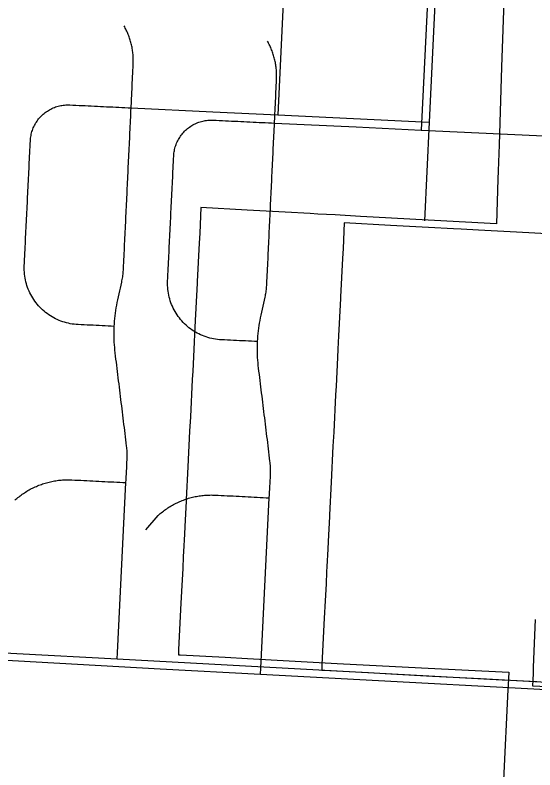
# Model space of a CAD drawing. Extents: x -38.2 to 41.9, y -4 to 24.9.
# Drawn here: x 5.4927 to 5.8063, y 18.4463 to 18.9017 of the extents above; entities that cross this region are included whole.
import ezdxf

# ---------------------------------------------------------------- set-up
doc = ezdxf.new("R2010")
doc.units = 0
for name, color, linetype in [('Default', 7, 'Continuous'), ('GM_X_County_Road', 7, 'Continuous'), ('GM_X_State_Location', 7, 'Continuous'), ('GM_X_Township_Road', 7, 'Continuous')]:
    doc.layers.add(name, color=color, linetype=linetype)

msp = doc.modelspace()

# ---------------------------------------------------------------- linework, layer by layer
at = {"layer": 'Default'}
for points in [[(5.78767, 18.91589), (5.78619, 18.87038), (5.78467, 18.82344), (5.78416, 18.80784), (5.78399, 18.80267), (5.78312, 18.7758), (5.74574, 18.77785), (5.7344, 18.77847), (5.71611, 18.77948), (5.70485, 18.7801), (5.70098, 18.78031), (5.68585, 18.78114), (5.67535, 18.78171), (5.67072, 18.78197), (5.65559, 18.7828), (5.64036, 18.78363), (5.63259, 18.78406), (5.60481, 18.78558), (5.60403, 18.77014), (5.60372, 18.76406), (5.60255, 18.74093), (5.6025, 18.73993), (5.60173, 18.7248), (5.60136, 18.71748), (5.60095, 18.70929), (5.60069, 18.70429), (5.59981, 18.68697), (5.59955, 18.68184), (5.59841, 18.65927), (5.59798, 18.65075), (5.59688, 18.62906), (5.59589, 18.60939), (5.59583, 18.60839), (5.59507, 18.59325), (5.59483, 18.58858), (5.5943, 18.57812), (5.59415, 18.57508), (5.59378, 18.56777), (5.59326, 18.55746), (5.59273, 18.54697), (5.59131, 18.51898), (5.59119, 18.51569), (5.5923, 18.51564), (5.61932, 18.51422), (5.6328, 18.51341), (5.65794, 18.51207), (5.68691, 18.51057), (5.73779, 18.50788), (5.7905, 18.50522), (5.79032, 18.50143), (5.79013, 18.49765), (5.78997, 18.49475), (5.7821, 18.33062)], [(5.86035, 18.49412), (5.80495, 18.4969), (5.80519, 18.50068), (5.80533, 18.50447), (5.80536, 18.5052), (5.80548, 18.50831), (5.80659, 18.53699)]]:
    msp.add_lwpolyline(points, dxfattribs=at)
at = {"layer": 'GM_X_County_Road'}
msp.add_lwpolyline([(5.82088, 18.76929), (5.80258, 18.77029), (5.79133, 18.77091), (5.78746, 18.77112), (5.77233, 18.77195), (5.76183, 18.77253), (5.7572, 18.77278), (5.74207, 18.77361), (5.72684, 18.77444), (5.71907, 18.77487), (5.69129, 18.7764), (5.6905, 18.76095), (5.6902, 18.75487), (5.68902, 18.73174), (5.68897, 18.73074), (5.68821, 18.71561), (5.68784, 18.7083), (5.68742, 18.7001), (5.68717, 18.6951), (5.68629, 18.67778), (5.68603, 18.67265), (5.68489, 18.65008), (5.68445, 18.64156), (5.68336, 18.61987), (5.68236, 18.6002), (5.68231, 18.5992), (5.68155, 18.58406), (5.68131, 18.57939), (5.68078, 18.56893), (5.68063, 18.56589), (5.68026, 18.55859), (5.67973, 18.54827), (5.6792, 18.53778), (5.67779, 18.50979), (5.67767, 18.5065), (5.67878, 18.50645), (5.7058, 18.50504), (5.71927, 18.50422), (5.74441, 18.50288), (5.77339, 18.50138), (5.82427, 18.49869)], dxfattribs=at)
at = {"layer": 'GM_X_State_Location'}
for points in [[(5.74359, 18.95513), (5.73771, 18.83236)], [(5.64604, 18.61046), (5.64613, 18.61219), (5.64622, 18.61393), (5.64631, 18.61567), (5.6464, 18.6174), (5.64648, 18.61913), (5.64657, 18.62087), (5.64666, 18.62261), (5.64675, 18.62434), (5.64678, 18.62515), (5.6468, 18.62597), (5.64681, 18.62679), (5.6468, 18.62761), (5.64678, 18.62842), (5.64674, 18.62924), (5.64669, 18.63006), (5.64663, 18.63087), (5.64655, 18.63168), (5.64645, 18.63249), (5.64622, 18.63437), (5.646, 18.63624), (5.64577, 18.63812), (5.64554, 18.63999), (5.64531, 18.64186), (5.64508, 18.64374), (5.64485, 18.64561), (5.64462, 18.64749), (5.64439, 18.64936), (5.64416, 18.65123), (5.64393, 18.65311), (5.6437, 18.65498), (5.64347, 18.65686), (5.64324, 18.65873), (5.64301, 18.6606), (5.64278, 18.66248), (5.64255, 18.66436), (5.64232, 18.66623), (5.64209, 18.6681), (5.64186, 18.66997), (5.64163, 18.67185), (5.6414, 18.67373), (5.64117, 18.6756), (5.64094, 18.67747), (5.64071, 18.67934), (5.64048, 18.68122), (5.64025, 18.6831), (5.64003, 18.68497), (5.6398, 18.68684), (5.63957, 18.68871), (5.63938, 18.69031), (5.63923, 18.69191), (5.6391, 18.69351), (5.639, 18.69511), (5.63893, 18.69671), (5.63888, 18.69832), (5.63887, 18.69992), (5.63887, 18.70153), (5.63891, 18.70313), (5.63897, 18.70473), (5.63906, 18.70634), (5.63918, 18.70795), (5.63932, 18.70955), (5.63949, 18.71115), (5.63969, 18.71274), (5.63992, 18.71434), (5.64017, 18.71592), (5.64045, 18.71751), (5.64076, 18.71909), (5.64109, 18.72067), (5.64149, 18.72247), (5.64189, 18.72427), (5.64229, 18.72607), (5.64269, 18.72787), (5.64309, 18.72967), (5.64348, 18.73148), (5.64365, 18.73227), (5.6438, 18.73306), (5.64394, 18.73384), (5.64407, 18.73464), (5.64418, 18.73544), (5.64428, 18.73624), (5.64437, 18.73704), (5.64444, 18.73784), (5.6445, 18.73864), (5.64455, 18.73944), (5.64463, 18.74131), (5.64472, 18.74318), (5.64481, 18.74505), (5.6449, 18.74692), (5.64499, 18.74878), (5.64507, 18.75065), (5.64517, 18.75252), (5.64525, 18.75439), (5.64534, 18.75626), (5.64543, 18.75812), (5.64552, 18.75999), (5.64561, 18.76186), (5.6457, 18.76373), (5.64579, 18.7656), (5.64588, 18.76747), (5.64596, 18.76933), (5.64605, 18.7712), (5.64614, 18.77307), (5.64623, 18.77494), (5.64632, 18.77681), (5.64641, 18.77867), (5.6465, 18.78054), (5.64658, 18.78241), (5.64667, 18.78427), (5.64676, 18.78615), (5.64685, 18.78802), (5.64694, 18.78988), (5.64703, 18.79175), (5.64712, 18.79362), (5.64721, 18.79548), (5.64729, 18.79735), (5.64739, 18.79922), (5.64747, 18.80109), (5.64756, 18.80296), (5.64765, 18.80482), (5.64774, 18.80669), (5.64783, 18.80856), (5.64791, 18.81043), (5.64801, 18.8123), (5.64809, 18.81417), (5.64818, 18.81603), (5.64827, 18.8179), (5.64836, 18.81977), (5.64845, 18.82164), (5.64854, 18.82351), (5.64863, 18.82537), (5.64871, 18.82724), (5.6488, 18.82911), (5.6489, 18.83098), (5.64898, 18.83285), (5.64907, 18.83472), (5.64916, 18.83658), (5.64934, 18.84035), (5.64943, 18.84224), (5.64952, 18.84412), (5.64961, 18.84601), (5.6497, 18.84789), (5.64978, 18.84977), (5.64988, 18.85166), (5.64996, 18.85355), (5.65006, 18.85543), (5.65014, 18.85731), (5.65023, 18.85919), (5.65032, 18.86108), (5.65041, 18.86296), (5.65044, 18.86369), (5.65045, 18.86442), (5.65046, 18.86515), (5.65045, 18.86587), (5.65043, 18.8666), (5.6504, 18.86733), (5.65035, 18.86805), (5.65029, 18.86878), (5.65022, 18.8695), (5.65014, 18.87023), (5.65004, 18.87095), (5.64993, 18.87167), (5.64981, 18.87238), (5.64968, 18.8731), (5.64954, 18.87381), (5.64938, 18.87453), (5.64921, 18.87523), (5.64903, 18.87594), (5.64884, 18.87664), (5.64863, 18.87734), (5.64842, 18.87803), (5.64819, 18.87872), (5.64794, 18.87941), (5.6477, 18.8801), (5.64743, 18.88077), (5.64716, 18.88144), (5.64687, 18.88212), (5.64657, 18.88278), (5.64626, 18.88344), (5.64594, 18.88409), (5.64561, 18.88474), (5.64527, 18.88538), (5.64491, 18.88602)], [(5.63897, 18.70473), (5.63715, 18.70483), (5.63533, 18.70491), (5.6335, 18.705), (5.63168, 18.70509), (5.62986, 18.70518), (5.62804, 18.70527), (5.62622, 18.70535), (5.6244, 18.70545), (5.62258, 18.70553), (5.62076, 18.70562), (5.61894, 18.70571), (5.61712, 18.7058), (5.61594, 18.70588), (5.61477, 18.70599), (5.6136, 18.70615), (5.61244, 18.70635), (5.61129, 18.70658), (5.61014, 18.70686), (5.60901, 18.70718), (5.60788, 18.70754), (5.60678, 18.70793), (5.60568, 18.70836), (5.6046, 18.70883), (5.60354, 18.70934), (5.60249, 18.70988), (5.60147, 18.71046), (5.60046, 18.71108), (5.59948, 18.71172), (5.59852, 18.71241), (5.59758, 18.71312), (5.59668, 18.71387), (5.59579, 18.71465), (5.59493, 18.71546), (5.5941, 18.71629), (5.5933, 18.71716), (5.59254, 18.71805), (5.5918, 18.71897), (5.5911, 18.71991), (5.59042, 18.72088), (5.58978, 18.72187), (5.58918, 18.72288), (5.58861, 18.72391), (5.58808, 18.72496), (5.58758, 18.72603), (5.58712, 18.72711), (5.5867, 18.72821), (5.58632, 18.72933), (5.58598, 18.73046), (5.58567, 18.73159), (5.5854, 18.73274), (5.58518, 18.7339), (5.58499, 18.73506), (5.58484, 18.73623), (5.58474, 18.7374), (5.58468, 18.73858), (5.58465, 18.73976), (5.58467, 18.74093), (5.58479, 18.74341), (5.58488, 18.74528), (5.58497, 18.74717), (5.58507, 18.74905), (5.58516, 18.75093), (5.58525, 18.75281), (5.58534, 18.75469), (5.58543, 18.75657), (5.58553, 18.75845), (5.58562, 18.76033), (5.58571, 18.76222), (5.58581, 18.76409), (5.58589, 18.76598), (5.58599, 18.76786), (5.58608, 18.76974), (5.58617, 18.77162), (5.58627, 18.7735), (5.58636, 18.77538), (5.58645, 18.77726), (5.58655, 18.77914), (5.58663, 18.78102), (5.58673, 18.78291), (5.58682, 18.78478), (5.58691, 18.78667), (5.58701, 18.78855), (5.5871, 18.79043), (5.58719, 18.79231), (5.58729, 18.79419), (5.58737, 18.79607), (5.58747, 18.79795), (5.58756, 18.79983), (5.58765, 18.80172), (5.58775, 18.80359), (5.58784, 18.80548), (5.58793, 18.80736), (5.58803, 18.80924), (5.58811, 18.81112), (5.58821, 18.813), (5.5883, 18.81488), (5.58839, 18.81676), (5.58845, 18.81756), (5.58852, 18.81834), (5.58863, 18.81913), (5.58877, 18.81991), (5.58893, 18.82068), (5.58912, 18.82145), (5.58934, 18.82222), (5.58958, 18.82297), (5.58985, 18.82372), (5.59014, 18.82445), (5.59046, 18.82518), (5.5908, 18.82589), (5.59118, 18.82659), (5.59157, 18.82728), (5.59198, 18.82795), (5.59243, 18.82861), (5.59289, 18.82926), (5.59338, 18.82988), (5.59389, 18.83049), (5.59441, 18.83108), (5.59496, 18.83165), (5.59553, 18.83221), (5.59612, 18.83274), (5.59672, 18.83325), (5.59734, 18.83374), (5.59798, 18.83421), (5.59864, 18.83466), (5.59931, 18.83508), (5.59999, 18.83548), (5.60069, 18.83585), (5.6014, 18.8362), (5.60212, 18.83653), (5.60286, 18.83683), (5.6036, 18.8371), (5.60436, 18.83735), (5.60511, 18.83758), (5.60588, 18.83777), (5.60665, 18.83794), (5.60744, 18.83808), (5.60822, 18.83819), (5.60901, 18.83828), (5.6098, 18.83833), (5.61059, 18.83836), (5.61138, 18.83837), (5.61218, 18.83835), (5.61402, 18.83826), (5.61588, 18.83817), (5.61772, 18.83809), (5.61957, 18.83799), (5.62142, 18.83791), (5.62327, 18.83782), (5.62512, 18.83773), (5.62697, 18.83764), (5.62882, 18.83755), (5.63067, 18.83746), (5.63252, 18.83738), (5.63437, 18.83729), (5.63621, 18.8372), (5.63806, 18.83711), (5.63992, 18.83702), (5.64176, 18.83694), (5.64361, 18.83685), (5.64546, 18.83676), (5.64731, 18.83667), (5.64916, 18.83658), (5.69836, 18.83423)], [(5.69836, 18.83423), (5.73771, 18.83236), (5.82894, 18.82799)], [(5.57153, 18.59112), (5.57903, 18.59985), (5.57964, 18.60039), (5.58026, 18.60092), (5.58089, 18.60144), (5.58152, 18.60195), (5.58217, 18.60245), (5.58282, 18.60293), (5.58348, 18.60341), (5.58415, 18.60387), (5.58482, 18.60433), (5.58551, 18.60477), (5.5862, 18.6052), (5.58689, 18.60562), (5.5876, 18.60602), (5.58832, 18.60642), (5.58903, 18.6068), (5.58976, 18.60717), (5.59049, 18.60753), (5.59123, 18.60787), (5.59198, 18.6082), (5.59272, 18.60852), (5.59348, 18.60883), (5.59424, 18.60912), (5.595, 18.6094), (5.59577, 18.60967), (5.59654, 18.60992), (5.59733, 18.61016), (5.59811, 18.61039), (5.59889, 18.6106), (5.59968, 18.61081), (5.60048, 18.61099), (5.60127, 18.61117), (5.60207, 18.61132), (5.60287, 18.61147), (5.60368, 18.6116), (5.60448, 18.61172), (5.60529, 18.61183), (5.6061, 18.61192), (5.60691, 18.61199), (5.60772, 18.61206), (5.60854, 18.61211), (5.60934, 18.61214), (5.61017, 18.61216), (5.61098, 18.61217), (5.61179, 18.61216), (5.61261, 18.61214), (5.61342, 18.61211), (5.61523, 18.61202), (5.61704, 18.61193), (5.61886, 18.61183), (5.62067, 18.61175), (5.62248, 18.61165), (5.6243, 18.61156), (5.6261, 18.61147), (5.62792, 18.61138), (5.62973, 18.61129), (5.63155, 18.61119), (5.63335, 18.6111), (5.63517, 18.61101), (5.63698, 18.61092), (5.63879, 18.61083), (5.64061, 18.61073), (5.64242, 18.61064), (5.64423, 18.61055), (5.64604, 18.61046)], [(5.64067, 18.50411), (5.64084, 18.50774), (5.64604, 18.61046)], [(4.58768, 18.59498), (4.66246, 18.59048), (4.70085, 18.58762), (4.83717, 18.57897), (4.97696, 18.57073), (5.07206, 18.56566), (5.1846, 18.559), (5.19324, 18.55831), (5.20081, 18.55642), (5.20612, 18.55414), (5.2102, 18.54988), (5.21294, 18.54363), (5.21417, 18.53671), (5.21531, 18.53169), (5.21786, 18.52875), (5.22326, 18.52582), (5.22933, 18.52468), (5.23719, 18.52459), (5.24951, 18.52411), (5.32276, 18.52059), (5.38058, 18.51848), (5.58021, 18.5073), (5.64067, 18.50411), (5.87307, 18.49149)]]:
    msp.add_lwpolyline(points, dxfattribs=at)
at = {"layer": 'GM_X_Township_Road'}
msp.add_line((5.78758, 18.50063), (5.80746, 18.4996), dxfattribs=at)
for points in [[(5.73726, 19.18993), (5.733, 19.1285), (5.72888, 19.06907), (5.72873, 19.06329), (5.72888, 19.05983), (5.72922, 19.05637), (5.72973, 19.05294), (5.73057, 19.04892), (5.73741, 19.02036), (5.74013, 19.00709), (5.74334, 18.98701), (5.74549, 18.96681), (5.74598, 18.96005), (5.74659, 18.94651), (5.74672, 18.93296), (5.74629, 18.91724), (5.74246, 18.83718), (5.73961, 18.77756)], [(5.65711, 18.96432), (5.65124, 18.84155)], [(5.55957, 18.61965), (5.55965, 18.62138), (5.55974, 18.62312), (5.55983, 18.62486), (5.55992, 18.62659), (5.56001, 18.62832), (5.56009, 18.63006), (5.56018, 18.6318), (5.56027, 18.63353), (5.5603, 18.63434), (5.56032, 18.63516), (5.56033, 18.63598), (5.56032, 18.6368), (5.5603, 18.63761), (5.56026, 18.63843), (5.56021, 18.63925), (5.56015, 18.64006), (5.56007, 18.64087), (5.55998, 18.64168), (5.55975, 18.64356), (5.55952, 18.64543), (5.55929, 18.64731), (5.55906, 18.64918), (5.55883, 18.65105), (5.5586, 18.65293), (5.55837, 18.6548), (5.55814, 18.65668), (5.55791, 18.65855), (5.55768, 18.66042), (5.55745, 18.6623), (5.55722, 18.66417), (5.55699, 18.66605), (5.55676, 18.66792), (5.55653, 18.66979), (5.5563, 18.67167), (5.55607, 18.67355), (5.55584, 18.67542), (5.55561, 18.67729), (5.55538, 18.67916), (5.55515, 18.68104), (5.55492, 18.68292), (5.55469, 18.68479), (5.55446, 18.68666), (5.55423, 18.68853), (5.554, 18.69041), (5.55377, 18.69229), (5.55355, 18.69416), (5.55332, 18.69603), (5.55309, 18.6979), (5.5529, 18.6995), (5.55275, 18.7011), (5.55262, 18.7027), (5.55253, 18.7043), (5.55245, 18.7059), (5.55241, 18.70751), (5.55239, 18.70911), (5.55239, 18.71072), (5.55243, 18.71232), (5.55249, 18.71392), (5.55258, 18.71553), (5.5527, 18.71713), (5.55284, 18.71874), (5.55302, 18.72033), (5.55322, 18.72193), (5.55344, 18.72353), (5.55369, 18.72511), (5.55397, 18.7267), (5.55428, 18.72828), (5.55461, 18.72985), (5.55501, 18.73166), (5.55541, 18.73346), (5.55581, 18.73526), (5.55621, 18.73706), (5.55661, 18.73886), (5.55701, 18.74067), (5.55717, 18.74146), (5.55732, 18.74224), (5.55747, 18.74303), (5.55759, 18.74383), (5.5577, 18.74462), (5.5578, 18.74543), (5.55789, 18.74623), (5.55796, 18.74703), (5.55802, 18.74783), (5.55807, 18.74863), (5.55816, 18.7505), (5.55824, 18.75237), (5.55833, 18.75424), (5.55842, 18.75611), (5.55851, 18.75797), (5.5586, 18.75984), (5.55869, 18.76171), (5.55878, 18.76358), (5.55886, 18.76545), (5.55895, 18.76731), (5.55904, 18.76918), (5.55913, 18.77105), (5.55922, 18.77292), (5.55931, 18.77479), (5.5594, 18.77666), (5.55948, 18.77852), (5.55957, 18.78039), (5.55966, 18.78226), (5.55975, 18.78412), (5.55984, 18.786), (5.55993, 18.78786), (5.56002, 18.78973), (5.56011, 18.7916), (5.56019, 18.79346), (5.56029, 18.79533), (5.56037, 18.7972), (5.56046, 18.79907), (5.56055, 18.80094), (5.56064, 18.80281), (5.56073, 18.80467), (5.56081, 18.80654), (5.56091, 18.80841), (5.56099, 18.81028), (5.56108, 18.81215), (5.56117, 18.81401), (5.56126, 18.81588), (5.56135, 18.81775), (5.56144, 18.81962), (5.56153, 18.82149), (5.56162, 18.82336), (5.5617, 18.82522), (5.5618, 18.82709), (5.56188, 18.82896), (5.56197, 18.83083), (5.56206, 18.8327), (5.56215, 18.83456), (5.56224, 18.83643), (5.56232, 18.8383), (5.56242, 18.84017), (5.5625, 18.84204), (5.56259, 18.84391), (5.56268, 18.84577), (5.56286, 18.84954), (5.56295, 18.85143), (5.56304, 18.85331), (5.56313, 18.8552), (5.56322, 18.85708), (5.56331, 18.85896), (5.5634, 18.86085), (5.56349, 18.86273), (5.56358, 18.86462), (5.56367, 18.8665), (5.56375, 18.86838), (5.56385, 18.87027), (5.56393, 18.87215), (5.56396, 18.87288), (5.56398, 18.87361), (5.56398, 18.87434), (5.56398, 18.87506), (5.56395, 18.87579), (5.56392, 18.87652), (5.56387, 18.87724), (5.56382, 18.87797), (5.56374, 18.87869), (5.56366, 18.87942), (5.56357, 18.88014), (5.56346, 18.88086), (5.56334, 18.88157), (5.56321, 18.88229), (5.56306, 18.883), (5.5629, 18.88372), (5.56273, 18.88442), (5.56255, 18.88513), (5.56236, 18.88583), (5.56216, 18.88653), (5.56194, 18.88722), (5.56171, 18.88791), (5.56147, 18.8886), (5.56122, 18.88929), (5.56095, 18.88996), (5.56068, 18.89063), (5.56039, 18.8913), (5.56009, 18.89197), (5.55978, 18.89263), (5.55946, 18.89328), (5.55913, 18.89393), (5.55879, 18.89457), (5.55843, 18.89521)], [(5.55249, 18.71392), (5.55067, 18.71402), (5.54885, 18.7141), (5.54703, 18.71419), (5.54521, 18.71428), (5.54339, 18.71437), (5.54156, 18.71446), (5.53974, 18.71454), (5.53792, 18.71464), (5.5361, 18.71472), (5.53428, 18.71481), (5.53246, 18.7149), (5.53064, 18.71499), (5.52947, 18.71507), (5.52829, 18.71518), (5.52712, 18.71534), (5.52596, 18.71554), (5.52481, 18.71577), (5.52366, 18.71605), (5.52253, 18.71637), (5.52141, 18.71672), (5.5203, 18.71712), (5.5192, 18.71755), (5.51812, 18.71802), (5.51706, 18.71853), (5.51601, 18.71907), (5.51499, 18.71965), (5.51398, 18.72027), (5.513, 18.72091), (5.51204, 18.7216), (5.5111, 18.72231), (5.5102, 18.72306), (5.50931, 18.72384), (5.50845, 18.72465), (5.50763, 18.72548), (5.50682, 18.72635), (5.50606, 18.72724), (5.50532, 18.72816), (5.50462, 18.7291), (5.50394, 18.73007), (5.50331, 18.73106), (5.5027, 18.73207), (5.50213, 18.7331), (5.5016, 18.73415), (5.5011, 18.73522), (5.50065, 18.7363), (5.50022, 18.7374), (5.49984, 18.73852), (5.4995, 18.73965), (5.49919, 18.74078), (5.49893, 18.74193), (5.4987, 18.74309), (5.49852, 18.74425), (5.49837, 18.74542), (5.49827, 18.74659), (5.4982, 18.74777), (5.49817, 18.74895), (5.49819, 18.75012), (5.49831, 18.7526), (5.4984, 18.75447), (5.4985, 18.75636), (5.49859, 18.75824), (5.49868, 18.76011), (5.49877, 18.762), (5.49886, 18.76388), (5.49896, 18.76576), (5.49905, 18.76764), (5.49914, 18.76952), (5.49924, 18.77141), (5.49933, 18.77328), (5.49942, 18.77516), (5.49951, 18.77705), (5.4996, 18.77893), (5.4997, 18.78081), (5.49979, 18.78269), (5.49988, 18.78457), (5.49998, 18.78645), (5.50007, 18.78833), (5.50016, 18.79021), (5.50025, 18.7921), (5.50034, 18.79397), (5.50044, 18.79586), (5.50053, 18.79774), (5.50062, 18.79962), (5.50072, 18.8015), (5.50081, 18.80338), (5.5009, 18.80526), (5.50099, 18.80714), (5.50108, 18.80902), (5.50118, 18.81091), (5.50127, 18.81278), (5.50136, 18.81467), (5.50146, 18.81655), (5.50155, 18.81843), (5.50164, 18.82031), (5.50173, 18.82219), (5.50182, 18.82407), (5.50191, 18.82595), (5.50197, 18.82674), (5.50205, 18.82753), (5.50216, 18.82832), (5.50229, 18.8291), (5.50246, 18.82987), (5.50264, 18.83064), (5.50286, 18.8314), (5.5031, 18.83216), (5.50337, 18.83291), (5.50366, 18.83364), (5.50398, 18.83437), (5.50433, 18.83508), (5.5047, 18.83578), (5.50509, 18.83647), (5.50551, 18.83714), (5.50595, 18.8378), (5.50641, 18.83844), (5.5069, 18.83907), (5.50741, 18.83968), (5.50794, 18.84027), (5.50848, 18.84084), (5.50905, 18.8414), (5.50964, 18.84193), (5.51024, 18.84244), (5.51086, 18.84293), (5.5115, 18.8434), (5.51216, 18.84384), (5.51283, 18.84427), (5.51352, 18.84466), (5.51421, 18.84504), (5.51493, 18.84539), (5.51565, 18.84572), (5.51638, 18.84602), (5.51713, 18.84629), (5.51788, 18.84654), (5.51864, 18.84677), (5.51941, 18.84696), (5.52018, 18.84713), (5.52096, 18.84727), (5.52174, 18.84738), (5.52253, 18.84747), (5.52332, 18.84752), (5.52412, 18.84755), (5.52491, 18.84756), (5.5257, 18.84754), (5.52755, 18.84745), (5.5294, 18.84736), (5.53124, 18.84727), (5.5331, 18.84718), (5.53495, 18.84709), (5.53679, 18.84701), (5.53864, 18.84692), (5.54049, 18.84683), (5.54234, 18.84674), (5.54419, 18.84665), (5.54604, 18.84657), (5.54789, 18.84648), (5.54974, 18.84639), (5.55159, 18.8463), (5.55344, 18.84621), (5.55528, 18.84613), (5.55714, 18.84604), (5.55898, 18.84595), (5.56083, 18.84586), (5.56268, 18.84577), (5.61188, 18.84342)], [(5.61188, 18.84342), (5.65124, 18.84155), (5.74246, 18.83718)], [(5.49256, 18.60904), (5.49316, 18.60958), (5.49378, 18.61011), (5.49441, 18.61063), (5.49504, 18.61114), (5.49569, 18.61164), (5.49634, 18.61212), (5.497, 18.6126), (5.49767, 18.61306), (5.49834, 18.61352), (5.49903, 18.61396), (5.49972, 18.61439), (5.50042, 18.61481), (5.50113, 18.61521), (5.50184, 18.61561), (5.50255, 18.61599), (5.50328, 18.61636), (5.50402, 18.61672), (5.50475, 18.61706), (5.5055, 18.61739), (5.50625, 18.61771), (5.507, 18.61802), (5.50776, 18.61831), (5.50853, 18.61859), (5.5093, 18.61886), (5.51007, 18.61911), (5.51085, 18.61935), (5.51163, 18.61958), (5.51242, 18.61979), (5.51321, 18.62), (5.514, 18.62018), (5.5148, 18.62036), (5.51559, 18.62051), (5.51639, 18.62066), (5.5172, 18.62079), (5.518, 18.62091), (5.51881, 18.62102), (5.51962, 18.62111), (5.52043, 18.62118), (5.52125, 18.62124), (5.52206, 18.62129), (5.52287, 18.62133), (5.52369, 18.62135), (5.5245, 18.62136), (5.52532, 18.62135), (5.52613, 18.62133), (5.52694, 18.6213), (5.52875, 18.62121), (5.53057, 18.62111), (5.53238, 18.62102), (5.53419, 18.62093), (5.536, 18.62084), (5.53782, 18.62075), (5.53963, 18.62065), (5.54144, 18.62057), (5.54325, 18.62047), (5.54507, 18.62038), (5.54688, 18.62029), (5.54869, 18.62019), (5.55051, 18.62011), (5.55231, 18.62001), (5.55413, 18.61992), (5.55594, 18.61983), (5.55775, 18.61974), (5.55957, 18.61965)], [(5.55419, 18.5133), (5.55436, 18.51693), (5.55957, 18.61965)], [(5.16303, 18.5333), (5.23628, 18.52978), (5.2941, 18.52767), (5.49373, 18.51649), (5.55419, 18.5133), (5.78659, 18.50068), (5.78758, 18.50063)]]:
    msp.add_lwpolyline(points, dxfattribs=at)

doc.saveas('drawing.dxf')
